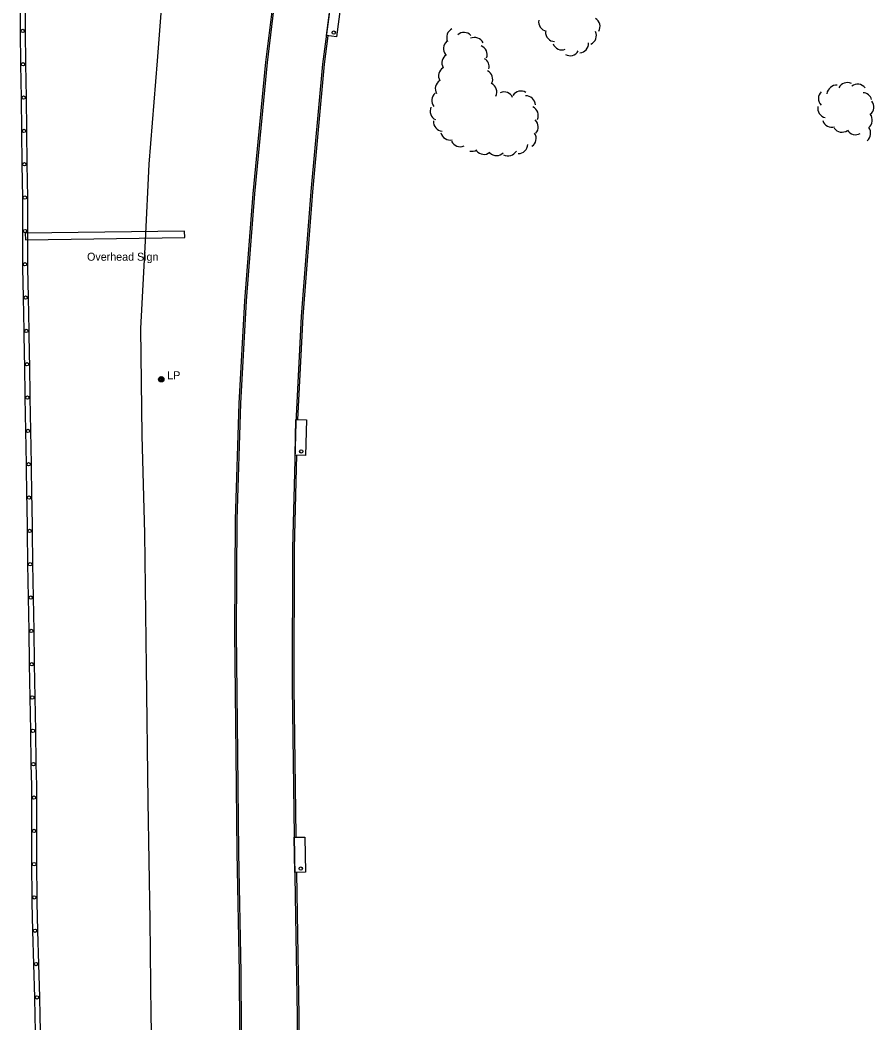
# Model space of a CAD drawing. Extents: x 2402803 to 2427059, y 6985292 to 6997652.
# Drawn here: x 2410711 to 2411223, y 6988082 to 6988684 of the extents above; entities that cross this region are included whole.
import ezdxf

# ---------------------------------------------------------------- set-up
doc = ezdxf.new("R2010")
doc.units = 0
for name, color, linetype in [('p_road - paved curb', 7, 'Continuous'), ('p_road bridge end', 7, 'Continuous'), ('p_road conc barrier', 7, 'Continuous'), ('p_structure general', 7, 'Continuous'), ('p_utility manhole', 7, 'Continuous'), ('p_veg woods', 7, 'Continuous')]:
    doc.layers.add(name, color=color, linetype=linetype)

msp = doc.modelspace()

# ---------------------------------------------------------------- linework, layer by layer
at = {"layer": 'p_road - paved curb'}
for points in [[(2410843.08, 6988043.8), (2410842.62, 6988112.35), (2410841.28, 6988184.33), (2410840.69, 6988243.5), (2410839.8, 6988316.6), (2410840.16, 6988384.26), (2410842.46, 6988453.78), (2410845.94, 6988515.38), (2410850.75, 6988579.69), (2410858.38, 6988658.51), (2410864.35, 6988706.9), (2410873.8, 6988770.88), (2410881.4, 6988824.18), (2410892.44, 6988893.56), (2410902.04, 6988955.12), (2410913.46, 6989027.89), (2410924.36, 6989094.64), (2410933.06, 6989153.2), (2410940.71, 6989204.06)], [(2410844.08, 6988043.81), (2410843.62, 6988112.36), (2410842.28, 6988184.34), (2410841.69, 6988243.51), (2410840.8, 6988316.6), (2410841.16, 6988384.24), (2410843.46, 6988453.74), (2410846.94, 6988515.31), (2410851.75, 6988579.6), (2410859.37, 6988658.4), (2410865.34, 6988706.77), (2410874.79, 6988770.74), (2410882.39, 6988824.03), (2410893.43, 6988893.4), (2410903.03, 6988954.97), (2410914.45, 6989027.73), (2410925.35, 6989094.49), (2410934.05, 6989153.05), (2410941.7, 6989203.91)], [(2410975.42, 6989204.13), (2410964.32, 6989131.91), (2410953.69, 6989061.81), (2410944.82, 6989006.46), (2410934.11, 6988938.18), (2410922.13, 6988861.12), (2410909.75, 6988781.21), (2410900.83, 6988720.64), (2410892.43, 6988657.46), (2410885.39, 6988580.96), (2410879.58, 6988506.01), (2410876.35, 6988442.36), (2410874.51, 6988366.92), (2410874.25, 6988283.64), (2410875.41, 6988194.26), (2410877.17, 6988086.35), (2410877.71, 6988043.5)], [(2410831.83, 6989193.98), (2410826.37, 6989114.75), (2410821.08, 6989048.67), (2410817.53, 6988978.09), (2410811.87, 6988911.42), (2410806.19, 6988840.45), (2410800.72, 6988764.14), (2410797.84, 6988719.42), (2410793.32, 6988659.39), (2410788.26, 6988597.48), (2410786, 6988551.32), (2410783.25, 6988498.72), (2410784.08, 6988434.68), (2410785.58, 6988375.87), (2410786.58, 6988295.81), (2410787.74, 6988214.96), (2410788.85, 6988143.88), (2410789.37, 6988086.2), (2410790.6, 6988037.71)], [(2410895.69, 6988674.42), (2410893.42, 6988657.35), (2410886.39, 6988580.88), (2410880.58, 6988505.95), (2410877.45, 6988444.25)], [(2410876.88, 6988422.86), (2410875.51, 6988366.91), (2410875.25, 6988283.64), (2410876.41, 6988194.27), (2410876.42, 6988193.89)], [(2410876.77, 6988172.23), (2410878.17, 6988086.36), (2410878.71, 6988043.51)]]:
    msp.add_lwpolyline(points, dxfattribs=at)
at = {"layer": 'p_road bridge end'}
for points in [[(2410894.8, 6988674.51), (2410897.62, 6988695.73), (2410903.62, 6988694.93), (2410900.8, 6988673.71)], [(2410875.97, 6988422.82), (2410876.54, 6988444.11), (2410882.8, 6988443.94), (2410882.23, 6988422.65)], [(2410875.87, 6988172.43), (2410875.52, 6988193.56), (2410881.84, 6988193.67), (2410882.19, 6988172.54)]]:
    msp.add_lwpolyline(points, close=True, dxfattribs=at)
at = {"layer": 'p_road conc barrier'}
for p, q in [((2410711.06, 6988677.3), (2410711.32, 6988657.3)), ((2410714.06, 6988677.34), (2410714.32, 6988657.34)), ((2410711.32, 6988657.3), (2410711.58, 6988637.3)), ((2410714.32, 6988657.34), (2410714.58, 6988637.34)), ((2410711.58, 6988637.3), (2410711.84, 6988617.3)), ((2410714.58, 6988637.34), (2410714.84, 6988617.34)), ((2410711.84, 6988617.3), (2410712.1, 6988597.3)), ((2410714.84, 6988617.34), (2410715.1, 6988597.34)), ((2410712.1, 6988597.3), (2410712.35, 6988577.31)), ((2410715.1, 6988597.34), (2410715.35, 6988577.35)), ((2410712.47, 6988557.31), (2410712.43, 6988537.31)), ((2410715.47, 6988557.3), (2410715.43, 6988537.3)), ((2410712.79, 6988517.31), (2410713.19, 6988497.32)), ((2410715.79, 6988517.37), (2410716.19, 6988497.38)), ((2410713.57, 6988477.32), (2410713.91, 6988457.33)), ((2410716.57, 6988477.37), (2410716.91, 6988457.38)), ((2410713.91, 6988457.33), (2410714.24, 6988437.34)), ((2410716.91, 6988457.38), (2410717.24, 6988437.39)), ((2410714.24, 6988437.34), (2410714.58, 6988417.35)), ((2410717.24, 6988437.39), (2410717.58, 6988417.4)), ((2410714.58, 6988417.35), (2410714.91, 6988397.36)), ((2410717.58, 6988417.4), (2410717.91, 6988397.41)), ((2410715.23, 6988377.37), (2410715.54, 6988357.37)), ((2410718.23, 6988377.41), (2410718.54, 6988357.42)), ((2410715.54, 6988357.37), (2410715.85, 6988337.37)), ((2410718.54, 6988357.42), (2410718.85, 6988337.42)), ((2410715.85, 6988337.37), (2410716.16, 6988317.37)), ((2410718.85, 6988337.42), (2410719.16, 6988317.42)), ((2410716.47, 6988297.38), (2410716.82, 6988277.38)), ((2410719.47, 6988297.43), (2410719.82, 6988277.43)), ((2410716.82, 6988277.38), (2410717.17, 6988257.38)), ((2410719.82, 6988277.43), (2410720.17, 6988257.44)), ((2410717.17, 6988257.38), (2410717.52, 6988237.39)), ((2410720.17, 6988257.44), (2410720.52, 6988237.44)), ((2410717.78, 6988217.39), (2410717.86, 6988197.4)), ((2410720.78, 6988217.4), (2410720.86, 6988197.41)), ((2410717.86, 6988197.4), (2410717.94, 6988177.4)), ((2410720.86, 6988197.41), (2410720.94, 6988177.42)), ((2410717.94, 6988177.4), (2410718.02, 6988157.41)), ((2410720.94, 6988177.42), (2410721.02, 6988157.42)), ((2410718.5, 6988137.42), (2410719.06, 6988117.43)), ((2410721.5, 6988137.5), (2410722.06, 6988117.51)), ((2410719.06, 6988117.43), (2410719.62, 6988097.44)), ((2410722.06, 6988117.51), (2410722.62, 6988097.52))]:
    msp.add_line(p, q, dxfattribs=at)
for points in [[(2410710.98, 6988697.3), (2410711, 6988681.86), (2410711.06, 6988677.3)], [(2410713.98, 6988697.3), (2410714, 6988681.88), (2410714.06, 6988677.34)], [(2410712.35, 6988577.31), (2410712.49, 6988566.84), (2410712.47, 6988557.31)], [(2410715.35, 6988577.35), (2410715.49, 6988566.86), (2410715.47, 6988557.3)], [(2410712.43, 6988537.31), (2410712.43, 6988535.17), (2410712.79, 6988517.31)], [(2410715.43, 6988537.3), (2410715.43, 6988535.19), (2410715.79, 6988517.37)], [(2410713.19, 6988497.32), (2410713.49, 6988482.31), (2410713.57, 6988477.32)], [(2410716.19, 6988497.38), (2410716.49, 6988482.37), (2410716.57, 6988477.37)], [(2410714.91, 6988397.36), (2410714.97, 6988393.94), (2410715.23, 6988377.37)], [(2410717.91, 6988397.41), (2410717.97, 6988393.99), (2410718.23, 6988377.41)], [(2410716.16, 6988317.37), (2410716.46, 6988298.08), (2410716.47, 6988297.38)], [(2410719.16, 6988317.42), (2410719.46, 6988298.13), (2410719.47, 6988297.43)], [(2410717.52, 6988237.39), (2410717.75, 6988224.47), (2410717.78, 6988217.39)], [(2410720.52, 6988237.44), (2410720.75, 6988224.51), (2410720.78, 6988217.4)], [(2410718.02, 6988157.41), (2410718.03, 6988154.42), (2410718.5, 6988137.42)], [(2410721.02, 6988157.42), (2410721.03, 6988154.47), (2410721.5, 6988137.5)], [(2410719.62, 6988097.44), (2410719.93, 6988086.31), (2410719.95, 6988077.44)], [(2410722.62, 6988097.52), (2410722.93, 6988086.35), (2410722.95, 6988077.45)]]:
    msp.add_lwpolyline(points, dxfattribs=at)
for centre in [(2410712.56, 6988677.32), (2410712.82, 6988657.32), (2410713.08, 6988637.32), (2410713.34, 6988617.32), (2410713.6, 6988597.32), (2410713.85, 6988577.33), (2410713.97, 6988557.3), (2410713.93, 6988537.31), (2410714.29, 6988517.34), (2410714.69, 6988497.35), (2410715.07, 6988477.35), (2410715.41, 6988457.36), (2410715.74, 6988437.37), (2410716.08, 6988417.38), (2410716.41, 6988397.39), (2410716.73, 6988377.39), (2410717.04, 6988357.39), (2410717.35, 6988337.39), (2410717.66, 6988317.4), (2410717.97, 6988297.4), (2410718.32, 6988277.41), (2410718.67, 6988257.41), (2410719.02, 6988237.41), (2410719.28, 6988217.4), (2410719.36, 6988197.4), (2410719.44, 6988177.41), (2410719.52, 6988157.42), (2410720, 6988137.46), (2410720.56, 6988117.47), (2410721.12, 6988097.48)]:
    msp.add_circle(centre, 1, dxfattribs=at)
at = {"layer": 'p_structure general'}
msp.add_lwpolyline([(2410809.74, 6988557.3), (2410714.1, 6988555.93), (2410714.16, 6988552.01), (2410809.8, 6988553.38)], close=True, dxfattribs=at)
for centre in [(2410899.19, 6988676.36), (2410879.71, 6988425.04), (2410879.42, 6988174.72)]:
    msp.add_circle(centre, 1, dxfattribs=at)
at = {"layer": 'p_utility manhole'}
for radius in [1.6, 1.3, 1, 0.539, 0.192]:
    msp.add_circle((2410795.74, 6988468.35), radius, dxfattribs=at)
at = {"layer": 'p_veg woods'}
for centre, start, end in [((2411027.72, 6988682.8), 169.72543, 259.72542), ((2411053.33, 6988679.97), 329.68377, 59.68377), ((2410972.6, 6988673.53), 116.17014, 206.17014), ((2410977.38, 6988670.8), 42.66726, 132.66726), ((2411031.91, 6988676.6), 177.42984, 267.42984), ((2411051.1, 6988674.56), 295.29646, 25.29646), ((2410970.58, 6988666.77), 129.69516, 219.69516), ((2410983.62, 6988667.79), 24.82679, 114.82679), ((2410985.61, 6988663.07), 339.66982, 69.66982), ((2411036.07, 6988671.61), 201.208, 291.208), ((2411046.46, 6988669.81), 273.61606, 3.61606), ((2410969.72, 6988658.18), 120.62169, 210.62169), ((2411040.99, 6988668.12), 240.36953, 330.36953), ((2410986.76, 6988655.81), 346.86946, 59.4599), ((2410967.73, 6988650.43), 120.65461, 210.65461), ((2410988.91, 6988648.43), 332.72901, 62.72901), ((2410965.77, 6988642.71), 121.09215, 211.09215), ((2410991.34, 6988640.82), 332.72901, 62.72901), ((2411200.74, 6988639.12), 84.64571, 174.64571), ((2411207.27, 6988640.7), 63.51639, 153.51639), ((2411213.52, 6988639.8), 37.66131, 127.66131), ((2410963.6, 6988635.55), 129.20101, 219.20101), ((2411001.33, 6988635.07), 23.65205, 113.65205), ((2411011.51, 6988635.64), 57.82299, 147.82299), ((2411014.52, 6988632.76), 2.05377, 92.05377), ((2411195.61, 6988636.74), 134.04748, 224.04748), ((2411216.43, 6988634.66), 14.88416, 86.83327), ((2411195.24, 6988630.85), 167.64682, 257.64682), ((2411217.65, 6988631.78), 307.95181, 37.95181), ((2410962.64, 6988629.26), 155.3912, 245.3912), ((2411016.28, 6988626.6), 335.51048, 65.51048), ((2411216.67, 6988623.84), 307.95181, 37.95181), ((2410964.71, 6988622.84), 175.19574, 265.19574), ((2411016.24, 6988619.72), 317.85456, 47.85456), ((2411197.99, 6988625.23), 197.61163, 287.61163), ((2410969.01, 6988617.5), 192.69834, 282.69834), ((2411014.99, 6988612.88), 302.90276, 32.90276), ((2411204.11, 6988622.26), 214.87421, 304.87421), ((2411212.29, 6988620.72), 210.21895, 300.21895), ((2411215.69, 6988615.9), 307.95181, 37.95181), ((2410975.06, 6988613.5), 204.02862, 294.02862), ((2411009.95, 6988609.4), 268.58118, 358.58118), ((2410982.06, 6988610.76), 256.70083, 300.99128), ((2410989.27, 6988608.93), 219.17483, 309.17483), ((2410996.77, 6988608.2), 225.98863, 315.98863), ((2411003.79, 6988608.02), 241.178, 331.178)]:
    msp.add_arc(centre, 5.65, start, end, dxfattribs=at)

# ---------------------------------------------------------------- texts
at = {"layer": 'p_structure general'}
msp.add_text('Overhead Sign', height=4.8, dxfattribs=at).set_placement((2410751.19, 6988539.47))
at = {"layer": 'p_utility manhole'}
msp.add_text('  LP', height=4.8, dxfattribs=at).set_placement((2410795.74, 6988468.35))

doc.saveas('drawing.dxf')
